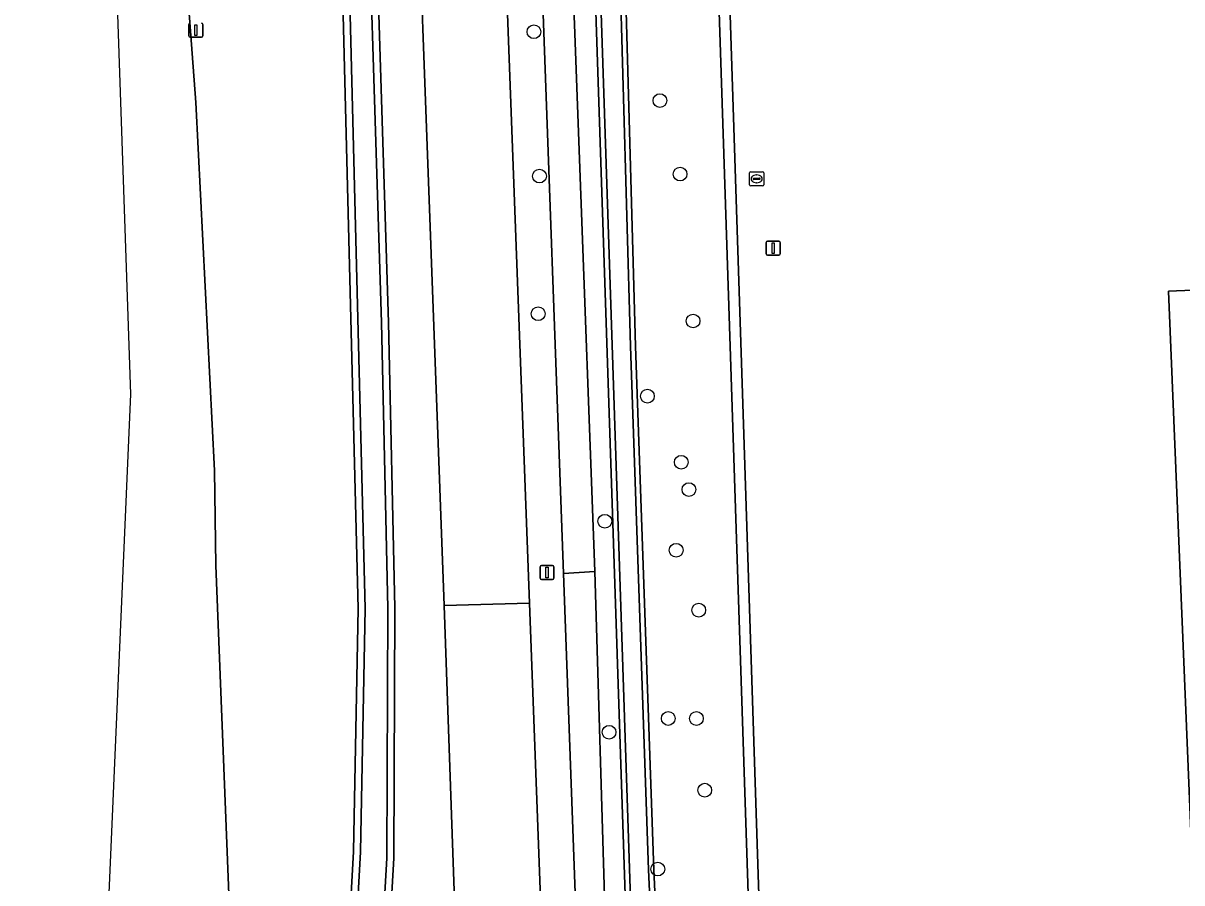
# Model space of a CAD drawing. Extents: x 162510 to 163918, y 388494 to 389774.
# Drawn here: x 162522.8 to 162605.4, y 388786.2 to 388847.4 of the extents above; entities that cross this region are included whole.
import ezdxf

# ---------------------------------------------------------------- set-up
doc = ezdxf.new("R2010")
doc.units = 0
for name, color, linetype in [('IMGEO_Berm_groen', 7, 'Continuous'), ('IMGEO_Boom', 7, 'Continuous'), ('IMGEO_Groenvoorziening', 7, 'Continuous'), ('IMGEO_Hek', 7, 'Continuous'), ('IMGEO_Lichtmast', 7, 'Continuous'), ('IMGEO_Loofbos', 7, 'Continuous'), ('IMGEO_Oever', 7, 'Continuous'), ('IMGEO_Rijbaan_lokaal_gesloten', 7, 'Continuous'), ('IMGEO_Rijbaan_lokaal_open', 7, 'Continuous'), ('IMGEO_Rijbaan_regionaal_gesloten', 7, 'Continuous'), ('IMGEO_Rioolput', 7, 'Continuous'), ('IMGEO_Voetpad_open', 7, 'Continuous'), ('IMGEO_Waterloop', 7, 'Continuous')]:
    doc.layers.add(name, color=color, linetype=linetype)

msp = doc.modelspace()

# ---------------------------------------------------------------- linework, layer by layer
at = {"layer": 'IMGEO_Berm_groen'}
for points in [[(162549.626, 389079.22), (162550.263, 389055.871), (162552.144, 389000), (162554.359, 388928.112), (162555.469, 388898.319), (162558.904, 388806.077), (162560.995, 388750), (162561.443, 388736.386)], [(162563.95, 388733.704), (162563.283, 388750), (162563.129, 388758.765), (162561.333, 388808.202), (162558.056, 388898.382), (162557.64, 388909.822)], [(162552.828, 388805.923), (162549.76, 388888.779), (162549.343, 388893.807), (162545.214, 388897.949), (162544.743, 388898.421)], [(162534.385, 388875.971), (162533.787, 388868.298), (162534.144, 388854.798), (162535.138, 388841.76), (162536.465, 388815.522), (162536.542, 388808.752), (162537.511, 388784.762), (162537.76, 388773.477)], [(162556.076, 388711.968), (162556.048, 388712.898), (162555.532, 388728.972), (162554.875, 388750), (162554.449, 388759.15), (162552.828, 388805.923)]]:
    msp.add_lwpolyline(points, dxfattribs=at)
msp.add_lwpolyline([(162545.588, 388849.872), (162544.454, 388895.182), (162545.319, 388895.129), (162546.216, 388895.073), (162546.775, 388885.982), (162546.798, 388885.614), (162547.546, 388867.735), (162548.858, 388826.082), (162549.31, 388805.738), (162549.244, 388787.906), (162548.045, 388767.251), (162548.155, 388764.889), (162551.164, 388754.334), (162551.833, 388750), (162553.008, 388720.38), (162552.857, 388710.388), (162549.435, 388710.21), (162547.772, 388750), (162547.303, 388754.167), (162545.86, 388760.08), (162545.343, 388762.821), (162545.081, 388765.132), (162546.372, 388788.378), (162546.693, 388805.703)], close=True, dxfattribs=at)
at = {"layer": 'IMGEO_Boom'}
for centre in [(162559.222, 388846.797), (162568.196, 388841.885), (162559.613, 388836.511), (162569.629, 388836.651), (162559.52, 388826.706), (162570.558, 388826.185), (162567.301, 388820.828), (162569.712, 388816.119), (162570.259, 388814.174), (162564.27, 388811.915), (162569.354, 388809.846), (162570.957, 388805.582), (162568.786, 388797.864), (162570.798, 388797.862), (162564.576, 388796.879), (162571.387, 388792.754), (162568.045, 388787.137)]:
    msp.add_circle(centre, 0.489, dxfattribs=at)
at = {"layer": 'IMGEO_Groenvoorziening'}
msp.add_lwpolyline([(162562.968, 388909.608), (162559.856, 388907.965), (162560.209, 388898.434), (162563.548, 388808.329), (162565.028, 388758.832), (162565.371, 388750), (162566.013, 388733.498), (162567.715, 388733.528), (162567.723, 388735.323), (162566.899, 388750), (162566.934, 388752.4), (162566.625, 388758.14), (162562.928, 388869.681), (162562.164, 388896.116), (162562.125, 388898.48), (162561.978, 388907.257), (162563.075, 388907.302)], close=True, dxfattribs=at)
for points in [[(162607.763, 388747.898), (162604.429, 388828.316), (162671.968, 388831.096), (162672.12, 388827.526), (162677.589, 388827.631), (162679.535, 388858.419), (162678.654, 388858.52), (162678.914, 388861.117), (162676.837, 388861.471), (162675.524, 388893.561), (162674.399, 388895.095), (162674.007, 388904.963), (162673.846, 388905.416), (162673.439, 388906.008), (162672.868, 388906.445), (162672.191, 388906.685), (162667.1, 388906.556), (162620.042, 388904.86), (162573.157, 388903.164), (162572.399, 388902.907), (162571.936, 388902.521), (162571.544, 388901.823), (162571.458, 388901.227), (162576.503, 388746.666)], [(162576.503, 388746.666), (162571.458, 388901.227), (162571.544, 388901.823), (162571.936, 388902.521), (162572.399, 388902.907), (162573.157, 388903.164), (162570.603, 388903.112), (162575.652, 388750)]]:
    msp.add_lwpolyline(points, dxfattribs=at)
at = {"layer": 'IMGEO_Hek'}
msp.add_lwpolyline([(162575.652, 388750), (162570.603, 388903.112)], dxfattribs=at)
at = {"layer": 'IMGEO_Lichtmast'}
for p, q in [((162534.63, 388846.506), (162534.63, 388847.306)), ((162534.63, 388847.306), (162534.63, 388846.506)), ((162535.62, 388847.306), (162535.62, 388846.506)), ((162535.62, 388846.506), (162535.62, 388847.306)), ((162535.52, 388846.406), (162534.73, 388846.406)), ((162534.73, 388846.406), (162535.52, 388846.406)), ((162575.867, 388831.869), (162576.657, 388831.869)), ((162576.657, 388831.869), (162575.867, 388831.869)), ((162575.767, 388830.969), (162575.767, 388831.769)), ((162575.767, 388831.769), (162575.767, 388830.969)), ((162576.757, 388831.769), (162576.757, 388830.969)), ((162576.757, 388830.969), (162576.757, 388831.769)), ((162576.657, 388830.869), (162575.867, 388830.869)), ((162575.867, 388830.869), (162576.657, 388830.869)), ((162559.755, 388808.76), (162560.545, 388808.76)), ((162560.545, 388808.76), (162559.755, 388808.76)), ((162559.655, 388807.86), (162559.655, 388808.66)), ((162559.655, 388808.66), (162559.655, 388807.86)), ((162560.645, 388808.66), (162560.645, 388807.86)), ((162560.645, 388807.86), (162560.645, 388808.66)), ((162560.545, 388807.76), (162559.755, 388807.76)), ((162559.755, 388807.76), (162560.545, 388807.76))]:
    msp.add_line(p, q, dxfattribs=at)
for points in [[(162535.05, 388847.281), (162535.2, 388847.281), (162535.2, 388846.531), (162535.05, 388846.531), (162535.05, 388847.281)], [(162576.187, 388831.744), (162576.337, 388831.744), (162576.337, 388830.994), (162576.187, 388830.994), (162576.187, 388831.744)], [(162560.075, 388808.635), (162560.225, 388808.635), (162560.225, 388807.885), (162560.075, 388807.885), (162560.075, 388808.635)]]:
    msp.add_lwpolyline(points, dxfattribs=at)
for centre, start, end in [((162534.73, 388847.306), 90, 180), ((162534.73, 388847.306), 90, 180), ((162535.52, 388847.306), 0, 90), ((162535.52, 388847.306), 360, 90), ((162534.73, 388846.506), 180, 270), ((162534.73, 388846.506), 180, 270), ((162535.52, 388846.506), 270, 0), ((162535.52, 388846.506), 270, 0), ((162575.867, 388831.769), 90, 180), ((162575.867, 388831.769), 90, 180), ((162576.657, 388831.769), 0, 90), ((162576.657, 388831.769), 360, 90), ((162575.867, 388830.969), 180, 270), ((162575.867, 388830.969), 180, 270), ((162576.657, 388830.969), 270, 0), ((162576.657, 388830.969), 270, 0), ((162559.755, 388808.66), 90, 180), ((162559.755, 388808.66), 90, 180), ((162560.545, 388808.66), 0, 90), ((162560.545, 388808.66), 360, 90), ((162559.755, 388807.86), 180, 270), ((162559.755, 388807.86), 180, 270), ((162560.545, 388807.86), 270, 0), ((162560.545, 388807.86), 270, 0)]:
    msp.add_arc(centre, 0.1, start, end, dxfattribs=at)
at = {"layer": 'IMGEO_Loofbos'}
msp.add_lwpolyline([(162564.26, 388902.984), (162564.385, 388898.535), (162566.462, 388824.402), (162567.754, 388787.084), (162568.598, 388768.843), (162569.344, 388758.007), (162568.107, 388758.067), (162566.625, 388758.14), (162566.934, 388752.4), (162568.391, 388752.449), (162570.312, 388752.513), (162570.325, 388750), (162570.403, 388735.113), (162569.141, 388735.212), (162567.723, 388735.323), (162567.715, 388733.528), (162569.141, 388733.553), (162576.205, 388733.677), (162575.652, 388750), (162570.603, 388903.112)], close=True, dxfattribs=at)
at = {"layer": 'IMGEO_Oever'}
for points in [[(162564.385, 388898.535), (162564.26, 388902.984), (162564.138, 388907.346), (162563.075, 388907.302), (162561.978, 388907.257), (162562.125, 388898.48), (162562.164, 388896.116), (162562.928, 388869.681), (162566.625, 388758.14), (162568.107, 388758.067), (162569.344, 388758.007), (162568.598, 388768.843), (162567.754, 388787.084), (162566.462, 388824.402)], [(162564.019, 388898.525), (162566.097, 388824.391), (162567.389, 388787.069), (162568.233, 388768.822), (162568.951, 388758.392), (162566.979, 388758.489), (162563.293, 388869.692), (162562.53, 388896.124), (162562.491, 388898.486), (162562.35, 388906.906), (162563.783, 388906.965), (162563.894, 388902.974)], [(162548.858, 388826.082), (162547.546, 388867.735), (162546.798, 388885.614), (162546.775, 388885.982), (162546.216, 388895.073), (162545.319, 388895.129), (162544.454, 388895.182), (162545.588, 388849.872), (162546.693, 388805.703), (162546.372, 388788.378), (162545.081, 388765.132), (162545.343, 388762.821), (162545.86, 388760.08), (162547.303, 388754.167), (162547.772, 388750), (162549.435, 388710.21), (162552.857, 388710.388), (162553.008, 388720.38), (162551.833, 388750), (162551.164, 388754.334), (162548.155, 388764.889), (162548.045, 388767.251), (162549.244, 388787.906), (162549.31, 388805.738)], [(162547.05, 388867.717), (162548.362, 388826.069), (162548.814, 388805.733), (162548.748, 388787.921), (162547.548, 388767.254), (162547.662, 388764.808), (162550.678, 388754.228), (162551.338, 388749.952), (162552.512, 388720.374), (162552.368, 388710.859), (162549.91, 388710.732), (162548.267, 388750.038), (162547.793, 388754.254), (162546.345, 388760.185), (162545.834, 388762.895), (162545.579, 388765.146), (162546.868, 388788.36), (162547.189, 388805.705), (162546.084, 388849.884), (162544.964, 388894.654), (162545.748, 388894.605), (162546.302, 388885.588)]]:
    msp.add_lwpolyline(points, close=True, dxfattribs=at)
at = {"layer": 'IMGEO_Rijbaan_lokaal_gesloten'}
msp.add_lwpolyline([(162552.144, 389000), (162550.263, 389055.871), (162549.626, 389079.22), (162548.836, 389103.513), (162542.643, 389103.346), (162542.794, 389097.755), (162542.807, 389085.766), (162543.035, 389082.812), (162543.082, 389082.281), (162543.807, 389066.604), (162545.973, 389000), (162547.592, 388951.292), (162547.973, 388940.397), (162548.457, 388926.534), (162549.378, 388906.825), (162549.343, 388893.807), (162549.76, 388888.779), (162552.828, 388805.923), (162558.904, 388806.077), (162555.469, 388898.319), (162554.359, 388928.112)], close=True, dxfattribs=at)
at = {"layer": 'IMGEO_Rijbaan_lokaal_open'}
msp.add_lwpolyline([(162561.884, 388725.36), (162561.853, 388726.139), (162561.443, 388736.386), (162560.995, 388750), (162558.904, 388806.077), (162552.828, 388805.923), (162554.449, 388759.15), (162554.875, 388750), (162555.532, 388728.972), (162556.048, 388712.898), (162556.076, 388711.968), (162556.177, 388709.308), (162556.427, 388701.192)], dxfattribs=at)
at = {"layer": 'IMGEO_Rijbaan_regionaal_gesloten'}
msp.add_lwpolyline([(162537.76, 388773.477), (162537.511, 388784.762), (162536.542, 388808.752), (162536.465, 388815.522), (162535.138, 388841.76), (162534.144, 388854.798), (162533.787, 388868.298), (162530.485, 388868.12), (162529.193, 388937.678), (162528.839, 388941.677), (162528.689, 388944.843), (162528.341, 388968.251), (162528.084, 389000), (162528.308, 389035.787), (162529.495, 389069.241), (162530.272, 389081.426), (162530.847, 389090.437), (162531.162, 389094.886), (162529.323, 389094.968), (162524.33, 389000.689), (162530.479, 388820.962), (162524.933, 388693.486), (162522.824, 388687.961)], dxfattribs=at)
at = {"layer": 'IMGEO_Rioolput'}
for p, q in [((162574.663, 388836.814), (162575.515, 388836.814)), ((162574.588, 388835.888), (162574.588, 388836.74)), ((162574.847, 388836.308), (162574.847, 388836.32)), ((162575.285, 388836.271), (162574.887, 388836.271)), ((162574.89, 388836.357), (162575.288, 388836.357)), ((162575.099, 388836.034), (162575.074, 388836.034)), ((162575.076, 388836.594), (162575.101, 388836.594)), ((162575.331, 388836.32), (162575.331, 388836.308)), ((162575.589, 388836.74), (162575.589, 388835.888)), ((162575.515, 388835.814), (162574.663, 388835.814))]:
    msp.add_line(p, q, dxfattribs=at)
for points in [[(162574.663, 388836.814), (162575.515, 388836.814)], [(162574.588, 388835.888), (162574.588, 388836.74)], [(162575.589, 388836.74), (162575.589, 388835.888)], [(162575.515, 388835.814), (162574.663, 388835.814)]]:
    msp.add_lwpolyline(points, dxfattribs=at)
for centre, radius, start, end in [((162574.665, 388836.738), 0.0765, 91.55205, 178.44795), ((162574.665, 388836.738), 0.0765, 91.55205, 178.44795), ((162575.513, 388836.738), 0.0765, 1.55205, 88.44795), ((162575.513, 388836.738), 0.0765, 1.55205, 88.44795), ((162574.887, 388836.317), 0.0403, 85.87752, 175.75265), ((162574.884, 388836.307), 0.0366, 178.93798, 274.71019), ((162575.288, 388836.314), 0.043, 264.86636, 352.45326), ((162575.292, 388836.319), 0.0386, 1.73085, 96.63898), ((162574.665, 388835.89), 0.0765, 181.55205, 268.44795), ((162574.665, 388835.89), 0.0765, 181.55205, 268.44795), ((162575.513, 388835.89), 0.0765, 271.55205, 358.44795), ((162575.513, 388835.89), 0.0765, 271.55205, 358.44795)]:
    msp.add_arc(centre, radius, start, end, dxfattribs=at)
for centre, major_axis, ratio, start_param, end_param in [((162575.075, 388836.314), (-0.387, 0.002), 0.722429, 4.712389, 7.853982), ((162575.1, 388836.314), (-0.39, 0.002), 0.717154, 1.570796, 4.712389)]:
    msp.add_ellipse(centre, major_axis=major_axis, ratio=ratio, start_param=start_param, end_param=end_param, dxfattribs=at)
at = {"layer": 'IMGEO_Voetpad_open'}
for points in [[(162560.209, 388898.434), (162559.856, 388907.965), (162559.784, 388909.9), (162557.64, 388909.822), (162558.056, 388898.382), (162561.333, 388808.202), (162563.548, 388808.329)], [(162672.289, 388823.443), (162672.12, 388827.526), (162671.968, 388831.096), (162604.429, 388828.316), (162607.763, 388747.898), (162617.249, 388748.279), (162617.198, 388749.222), (162654.349, 388750.726), (162654.434, 388749.809), (162675.321, 388750.649)], [(162563.548, 388808.329), (162561.333, 388808.202), (162563.129, 388758.765), (162563.283, 388750), (162563.95, 388733.704), (162564.649, 388733.488), (162566.013, 388733.498), (162565.371, 388750), (162565.028, 388758.832)]]:
    msp.add_lwpolyline(points, close=True, dxfattribs=at)
at = {"layer": 'IMGEO_Waterloop'}
for points in [[(162564.019, 388898.525), (162563.894, 388902.974), (162563.783, 388906.965), (162562.35, 388906.906), (162562.491, 388898.486), (162562.53, 388896.124), (162563.293, 388869.692), (162566.979, 388758.489), (162568.951, 388758.392), (162568.233, 388768.822), (162567.389, 388787.069), (162566.097, 388824.391)], [(162547.05, 388867.717), (162546.302, 388885.588), (162545.748, 388894.605), (162544.964, 388894.654), (162546.084, 388849.884), (162547.189, 388805.705), (162546.868, 388788.36), (162545.579, 388765.146), (162545.834, 388762.895), (162546.345, 388760.185), (162547.793, 388754.254), (162548.267, 388750.038), (162549.91, 388710.732), (162552.368, 388710.859), (162552.512, 388720.374), (162551.338, 388749.952), (162550.678, 388754.228), (162547.662, 388764.808), (162547.548, 388767.254), (162548.748, 388787.921), (162548.814, 388805.733), (162548.362, 388826.069)]]:
    msp.add_lwpolyline(points, close=True, dxfattribs=at)

doc.saveas('drawing.dxf')
